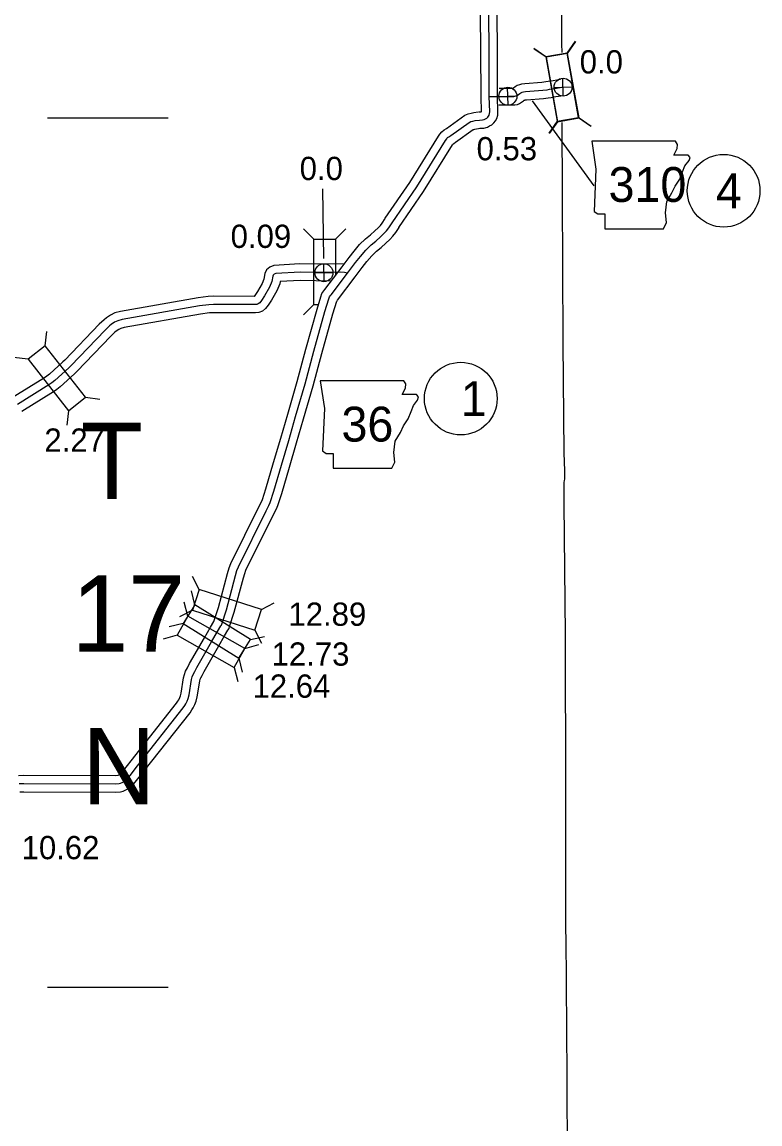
# Model space of a CAD drawing. Extents: x 31699 to 244310, y -8841 to 11474.
# Drawn here: x 106098 to 106992, y 2457 to 3792 of the extents above; entities that cross this region are included whole.
import ezdxf

# ---------------------------------------------------------------- set-up
doc = ezdxf.new("R2010")
doc.units = 0
for name, color, linetype in [('B_Logo', 7, 'Continuous'), ('Default', 7, 'Continuous'), ('G-ANNO-TEXT', 7, 'Continuous'), ('Level 21', 7, 'Continuous'), ('Level 56', 7, 'Continuous'), ('R_Border', 7, 'Continuous'), ('R_Border Notes', 7, 'Continuous'), ('R_Logo', 7, 'Continuous'), ('R_XS_EARTHWORK_STAGE1', 7, 'Continuous'), ('R_XS_EARTHWORK_STAGE2', 7, 'Continuous'), ('S_WALL', 7, 'Continuous'), ('S_WALL_ANNOT', 7, 'Continuous')]:
    doc.layers.add(name, color=color, linetype=linetype)

msp = doc.modelspace()

# ---------------------------------------------------------------- linework, layer by layer
at = {"layer": 'B_Logo'}
for points in [[(106652, 3673), (106655.8, 3673.1), (106658, 3673.8), (106659.6, 3674.6), (106661, 3675.4), (106662.1, 3676.4), (106663, 3677.6), (106663.7, 3678.8), (106664.3, 3680.8), (106664.5, 3683.1), (106664, 3701.3), (106663.9, 3757.2), (106662.2, 3934.5)], [(106664, 3701.3), (106693.9, 3701.4), (106695.1, 3701.7), (106696.3, 3702.1), (106697.7, 3702.9), (106699.3, 3704.1), (106700.9, 3705.3), (106702.2, 3706.1), (106703.8, 3706.7), (106705.6, 3707.1), (106708, 3707.5), (106728.7, 3709), (106733.9, 3709.6), (106737.1, 3710.2), (106743, 3711.2), (106752.3, 3712.8)], [(106546.3, 3548.4), (106576.1, 3591.9), (106611.1, 3648.1), (106612.4, 3650.1), (106613.6, 3651.7), (106615.1, 3652.8), (106617.6, 3654.4), (106639.5, 3670.1), (106641.8, 3671.1), (106644.2, 3671.7), (106646.9, 3672.3), (106652, 3673)], [(106094.8, 2869.4), (106100.4, 2869.5), (106211.1, 2869.2), (106215.8, 2869.5), (106217.6, 2870), (106219.5, 2870.8), (106222, 2872.1), (106224.3, 2873.7), (106229.1, 2879.3), (106238.1, 2890.9), (106293.5, 2961), (106295.4, 2964.1), (106296.6, 2966.1), (106298.3, 2969.4), (106299.5, 2972.5), (106300.6, 2976.7), (106303.6, 2995.3), (106304.4, 2998.6), (106305.4, 3001.4), (106307.3, 3005), (106309.9, 3010.1), (106327.8, 3041.1), (106334.9, 3053.6), (106339.1, 3060.4), (106339.8, 3061.4), (106340.1, 3062.5), (106345.6, 3079.7), (106356.6, 3121.2), (106358.4, 3127.3), (106360.2, 3131.8), (106393.8, 3199.9), (106397.1, 3206.3), (106398.6, 3209.8), (106403.1, 3223.6), (106412.3, 3255.2), (106421.1, 3284.9), (106429.5, 3313.9), (106441, 3353.7), (106451.6, 3392.9), (106465, 3441.1), (106469.8, 3456.4), (106470.4, 3458.7), (106471.2, 3459.9), (106472.5, 3461.3), (106493.7, 3489.2), (106502.2, 3500.4), (106508, 3507.9), (106514.4, 3515.4), (106520.8, 3521.8), (106526.6, 3526.4), (106532.2, 3531.4), (106536.5, 3535.4), (106539.7, 3538.7), (106542.5, 3542.5), (106546.3, 3548.4)], [(106492, 3487.6), (106488.5, 3488.4), (106483.7, 3488.6), (106456.4, 3488.3), (106434.8, 3488.8), (106405.5, 3487.2), (106403.6, 3486.3), (106402.3, 3485.2), (106401.8, 3484.1), (106400.7, 3477.3), (106397.7, 3470.5), (106391.8, 3460.2), (106388.2, 3454.6), (106386, 3451.7), (106384.3, 3450.4), (106382.5, 3449.7), (106380.2, 3449.4), (106330.1, 3449.6), (106324.3, 3449.2), (106312.9, 3447.9), (106219.6, 3431.6), (106214.1, 3429.9), (106210.2, 3428.1), (106206.3, 3425.4), (106204, 3423.6), (106198.7, 3418.5), (106157.2, 3375.4), (106154.7, 3372.8), (106137.8, 3357.6), (106134.2, 3354.7), (106130.8, 3352.3), (106092.8, 3328.6)]]:
    msp.add_lwpolyline(points, dxfattribs=at)
at = {"layer": 'Default'}
for p, q in [((106275.2, 3675.3), (106128.9, 3675.3)), ((106275.2, 2622.4), (106128.9, 2622.4))]:
    msp.add_line(p, q, dxfattribs=at)
at = {"layer": 'G-ANNO-TEXT'}
msp.add_line((106716, 3696.1), (106790.8, 3593.1), dxfattribs=at)
for points in [[(106788.2, 3647.5), (106793.2, 3613.6), (106791, 3562.3), (106795.5, 3559.5), (106803.9, 3559.5), (106803.9, 3541.4), (106875, 3541.4), (106878.4, 3548.8), (106877.3, 3560.6), (106878.9, 3574.2), (106885.2, 3584.9), (106889.1, 3592.8), (106894.7, 3601.2), (106898.1, 3610.2), (106900.9, 3617.6), (106906, 3623.8), (106907.1, 3627.7), (106904.9, 3630.5), (106887.4, 3630.5), (106891.4, 3638.4), (106891.9, 3643.5), (106889.6, 3647.4)], [(106459.3, 3357.3), (106464.4, 3323.5), (106462.1, 3272.2), (106466.6, 3269.3), (106475.1, 3269.3), (106475.1, 3251.3), (106546.1, 3251.3), (106549.5, 3258.6), (106548.4, 3270.5), (106550.1, 3284), (106556.3, 3294.7), (106560.2, 3302.6), (106565.9, 3311.1), (106569.3, 3320.1), (106572.1, 3327.4), (106577.2, 3333.6), (106578.3, 3337.6), (106576, 3340.4), (106558.5, 3340.4), (106562.5, 3348.3), (106563.1, 3353.4), (106560.7, 3357.3)]]:
    msp.add_lwpolyline(points, close=True, dxfattribs=at)
at = {"layer": 'Level 21'}
for p, q in [((106753.6, 3701.9), (106753.1, 3723.6)), ((106686.7, 3691), (106686.2, 3712.7)), ((106742.5, 3712.5), (106764.2, 3713)), ((106675.6, 3701.6), (106697.3, 3702.1)), ((106464.1, 3477.3), (106463.6, 3499)), ((106453, 3487.9), (106474.7, 3488.4))]:
    msp.add_line(p, q, dxfattribs=at)
for centre in [(106753.4, 3712.8), (106686.5, 3701.8), (106463.8, 3488.1)]:
    msp.add_circle(centre, 10.9, dxfattribs=at)
at = {"layer": 'Level 56'}
msp.add_lwpolyline([(106752, 3712.7), (106752.3, 3712.8)], dxfattribs=at)
at = {"layer": 'R_Border Notes'}
for centre in [(106947.8, 3587.3), (106629.5, 3335.6)]:
    msp.add_circle(centre, 44, dxfattribs=at)
at = {"layer": 'R_Logo'}
for points in [[(106751, 3994.6), (106751.8, 3940.3), (106751.6, 3935), (106751.6, 3762.3), (106751.8, 3757.7), (106751.8, 3754.6)], [(106752, 3670.2), (106752.1, 3584.8), (106752.2, 3581.5), (106753.1, 3405.5), (106753.2, 3402.7), (106754.2, 3270.1), (106755, 3248.2), (106755.1, 3242.3), (106755.2, 3239.5), (106754.9, 3238.2), (106754.7, 3236.6), (106754.3, 3234.1), (106754.3, 3229.5), (106754.2, 3208.4), (106755.7, 3050.1), (106755.8, 3041.5), (106756.4, 2867.6), (106756.3, 2859.6), (106756.1, 2689.3), (106756.5, 2684.4), (106757.9, 2514.7), (106757.9, 2511.6), (106757.9, 2476.6)], [(106757.9, 2476.6), (106760.1, 2339.6), (106760.1, 2336.9), (106760.5, 2247.4)]]:
    msp.add_lwpolyline(points, dxfattribs=at)
at = {"layer": 'R_XS_EARTHWORK_STAGE1'}
for p, q in [((106758.4, 3754.1), (106768.4, 3768.5)), ((106758.9, 3753.6), (106769, 3768)), ((106732.4, 3749.5), (106717.9, 3759.6)), ((106732.9, 3749), (106718.5, 3759)), ((106758.9, 3753.6), (106732.9, 3749)), ((106772.8, 3675.6), (106758.9, 3753.6)), ((106732.9, 3749), (106746.8, 3671)), ((106746.2, 3671.5), (106736.1, 3657.1)), ((106746.8, 3671), (106736.7, 3656.5)), ((106746.8, 3671), (106772.8, 3675.6)), ((106772.2, 3676.1), (106786.6, 3666)), ((106772.8, 3675.6), (106787.2, 3665.5)), ((106451.5, 3528.6), (106439.1, 3541.1)), ((106477.9, 3528.6), (106490.4, 3541.1)), ((106451.5, 3449.4), (106439.1, 3437)), ((106126.3, 3399.5), (106128.4, 3417)), ((106105.5, 3383.2), (106088, 3385.3)), ((106175.2, 3337.2), (106192.6, 3335.1)), ((106154.4, 3320.9), (106152.3, 3303.4)), ((106312.7, 3104.6), (106304.6, 3120.3)), ((106307.6, 3085.7), (106303.6, 3102.9)), ((106299.1, 3072), (106294.4, 3089)), ((106388.1, 3080.4), (106403.7, 3088.4)), ((106304.6, 3079.5), (106288.9, 3071.5)), ((106293.5, 3063.4), (106276.4, 3059.4)), ((106286.1, 3049.1), (106269.1, 3044.4)), ((106374.7, 3043.7), (106391.8, 3047.6)), ((106380, 3055.2), (106388, 3039.6)), ((106368, 3033), (106385, 3037.7)), ((106360.7, 3021.3), (106364.6, 3004.2)), ((106355, 3010), (106359.7, 2993.1))]:
    msp.add_line(p, q, dxfattribs=at)
for points in [[(106732.4, 3749.5), (106746.2, 3671.5), (106772.2, 3676.1), (106758.4, 3754.1)], [(106105.5, 3383.2), (106154.4, 3320.9), (106175.2, 3337.2), (106126.3, 3399.5)], [(106304.6, 3079.5), (106380, 3055.2), (106388.1, 3080.4), (106312.7, 3104.6)], [(106374.7, 3043.7), (106307.6, 3085.7), (106293.5, 3063.4), (106360.7, 3021.3)], [(106286.1, 3049.1), (106355, 3010), (106368, 3033), (106299.1, 3072)]]:
    msp.add_lwpolyline(points, close=True, dxfattribs=at)
for points in [[(106451.5, 3449.4), (106451.5, 3528.6), (106477.9, 3528.6), (106477.9, 3485)], [(106451.5, 3449.4), (106457.2, 3449.4)]]:
    msp.add_lwpolyline(points, dxfattribs=at)
at = {"layer": 'R_XS_EARTHWORK_STAGE2'}
for points in [[(106651.5, 3683), (106654.1, 3683.1), (106654.3, 3683.1), (106654.5, 3683.2), (106654.5, 3683.3), (106654, 3701.2), (106653.9, 3757.2), (106652.2, 3934.4)], [(106652.5, 3663), (106657.5, 3663.2), (106661.7, 3664.4), (106664.3, 3665.8), (106666.9, 3667.2), (106669.5, 3669.6), (106671.5, 3672.2), (106673, 3675), (106674.2, 3678.9), (106674.5, 3682.8), (106674, 3701.5), (106673.9, 3757.3), (106672.2, 3934.6)], [(106676.1, 3711.4), (106692.4, 3711.4), (106693.2, 3712.1), (106695.4, 3713.7), (106697.9, 3715.1), (106700.8, 3716.2), (106703.6, 3716.9), (106706.9, 3717.4), (106727.8, 3718.9), (106732.4, 3719.5), (106735.4, 3720), (106741.4, 3721), (106750.3, 3722.6)], [(106675.4, 3691.4), (106694.9, 3691.4), (106698, 3692), (106700.6, 3693.1), (106703.2, 3694.5), (106705.3, 3696.2), (106706.3, 3696.9), (106706.5, 3697), (106706.9, 3697.1), (106707.6, 3697.3), (106709.1, 3697.6), (106729.7, 3699), (106735.5, 3699.7), (106738.9, 3700.3), (106744.7, 3701.3), (106753.8, 3702.9)], [(106538.1, 3554), (106567.7, 3597.4), (106602.7, 3653.5), (106604.3, 3656), (106606.4, 3658.7), (106609.2, 3661), (106612.1, 3662.8), (106634.5, 3678.8), (106638.6, 3680.6), (106641.9, 3681.5), (106645.2, 3682.2), (106650.7, 3682.9)], [(106554.6, 3542.8), (106584.4, 3586.5), (106619.5, 3642.8), (106620.5, 3644.3), (106620.8, 3644.6), (106620.9, 3644.7), (106623.2, 3646.1), (106644.4, 3661.4), (106645.1, 3661.6), (106646.5, 3662), (106648.6, 3662.5), (106653.2, 3663)], [(106094.1, 2879.3), (106100.3, 2879.5), (106210.8, 2879.2), (106214.3, 2879.5), (106214.6, 2879.5), (106215.3, 2879.8), (106216.8, 2880.6), (106217.5, 2881.2), (106221.4, 2885.6), (106230.2, 2897.1), (106285.3, 2966.8), (106286.9, 2969.4), (106287.9, 2971), (106289.2, 2973.5), (106290, 2975.6), (106290.8, 2978.8), (106293.8, 2997.3), (106294.8, 3001.5), (106296.2, 3005.5), (106298.5, 3009.6), (106301.1, 3014.9), (106319.1, 3046.1), (106326.3, 3058.7), (106330.6, 3065.5), (106336, 3082.5), (106347, 3123.9), (106348.9, 3130.5), (106351.1, 3135.9), (106384.9, 3204.5), (106388.1, 3210.6), (106389.3, 3213.4), (106393.6, 3226.5), (106402.8, 3258.1), (106411.5, 3287.7), (106419.9, 3316.7), (106431.3, 3356.4), (106442, 3395.6), (106455.4, 3443.9), (106460.2, 3459), (106461.1, 3463), (106463.5, 3466.2), (106464.8, 3467.7), (106485.7, 3495.2), (106494.2, 3506.5), (106500.2, 3514.2), (106507, 3522.2), (106514.2, 3529.3), (106520.1, 3534), (106525.4, 3538.8), (106529.5, 3542.6), (106532.1, 3545.2), (106534.3, 3548.2), (106537.9, 3553.8)], [(106095.5, 2859.4), (106100.5, 2859.5), (106211.4, 2859.2), (106217.3, 2859.6), (106220.7, 2860.4), (106223.8, 2861.7), (106227.3, 2863.6), (106231.1, 2866.3), (106236.9, 2873), (106246, 2884.8), (106301.6, 2955.2), (106304, 2958.9), (106305.4, 2961.3), (106307.5, 2965.3), (106309, 2969.4), (106310.4, 2974.6), (106313.4, 2993.4), (106314, 2995.7), (106314.6, 2997.3), (106316.2, 3000.3), (106318.7, 3005.3), (106336.5, 3036.2), (106343.5, 3048.5), (106347.6, 3055), (106349, 3057.2), (106349.6, 3059.5), (106355.2, 3076.9), (106366.2, 3118.5), (106367.9, 3124), (106369.4, 3127.8), (106402.7, 3195.4), (106406.2, 3202), (106408, 3206.3), (106412.7, 3220.6), (106421.9, 3252.4), (106430.7, 3282.1), (106439.1, 3311.2), (106450.6, 3351), (106461.3, 3390.3), (106474.6, 3438.2), (106479.5, 3453.7), (106479.6, 3454.2), (106480.2, 3454.9), (106501.7, 3483.1), (106510.1, 3494.3), (106515.8, 3501.6), (106521.7, 3508.6), (106527.5, 3514.3), (106533, 3518.7), (106538.9, 3524), (106543.5, 3528.2), (106547.4, 3532.2), (106550.8, 3536.8), (106554.7, 3543)], [(106488.4, 3498.7), (106456.4, 3498.3), (106434.6, 3498.8), (106403, 3497), (106398.2, 3494.8), (106394.3, 3491.5), (106392.1, 3487.1), (106391.1, 3480.2), (106388.8, 3475), (106383.3, 3465.4), (106380, 3460.4), (106379.3, 3459.4), (106329.8, 3459.6), (106323.4, 3459.2), (106311.4, 3457.8), (106217.3, 3441.3), (106210.5, 3439.3), (106205.2, 3436.8), (106200.4, 3433.5), (106197.5, 3431.2), (106191.6, 3425.6), (106149.9, 3382.3), (106147.7, 3380), (106131.3, 3365.2), (106128.2, 3362.6), (106125.3, 3360.6), (106087.6, 3337.2)], [(106472.6, 3477.9), (106435, 3478.8), (106410.9, 3477.4), (106410.4, 3474.5), (106406.6, 3466), (106400.4, 3455), (106396.4, 3448.8), (106393.1, 3444.6), (106389.2, 3441.6), (106384.9, 3439.9), (106380.8, 3439.4), (106330.4, 3439.6), (106325.2, 3439.3), (106314.3, 3438), (106221.9, 3421.8), (106217.7, 3420.6), (106215.3, 3419.4), (106212.3, 3417.4), (106210.6, 3416.1), (106205.8, 3411.4), (106164.4, 3368.4), (106161.6, 3365.6), (106144.3, 3350), (106140.3, 3346.7), (106136.4, 3343.9), (106098.1, 3320.1)]]:
    msp.add_lwpolyline(points, dxfattribs=at)
at = {"layer": 'S_WALL_ANNOT'}
msp.add_line((106462, 3589.7), (106463.2, 3505.1), dxfattribs=at)

# ---------------------------------------------------------------- texts
at = {"layer": 'G-ANNO-TEXT'}
for s, p in [('310', (106808.4, 3573.8)), ('36', (106485, 3283.6))]:
    msp.add_text(s, height=42.24, dxfattribs=at).set_placement(p)
at = {"layer": 'R_Border'}
for s, p in [('T', (106169.4, 3214)), ('17', (106158.1, 3029.2)), ('N', (106170.9, 2844.4))]:
    msp.add_text(s, height=92.4, dxfattribs=at).set_placement(p)
at = {"layer": 'R_Border Notes'}
for s, p in [('4', (106938.3, 3566.2)), ('1', (106629.5, 3314.5))]:
    msp.add_text(s, height=42.2, dxfattribs=at).set_placement(p)
at = {"layer": 'S_WALL'}
for s, p in [('12.89', (106420.8, 3060.5)), ('12.73', (106400.4, 3012.2)), ('12.64', (106377.3, 2973.4)), ('10.62', (106097.7, 2777.8))]:
    msp.add_text(s, height=28.16, dxfattribs=at).set_placement(p)
at = {"layer": 'S_WALL_ANNOT'}
for s, p in [('0.0', (106773.5, 3729.4)), ('0.53', (106648.6, 3624.2)), ('0.0', (106434.4, 3600.3)), ('0.09', (106350.8, 3518.1)), ('2.27', (106125.3, 3271.3))]:
    msp.add_text(s, height=28.16, dxfattribs=at).set_placement(p)

doc.saveas('drawing.dxf')
